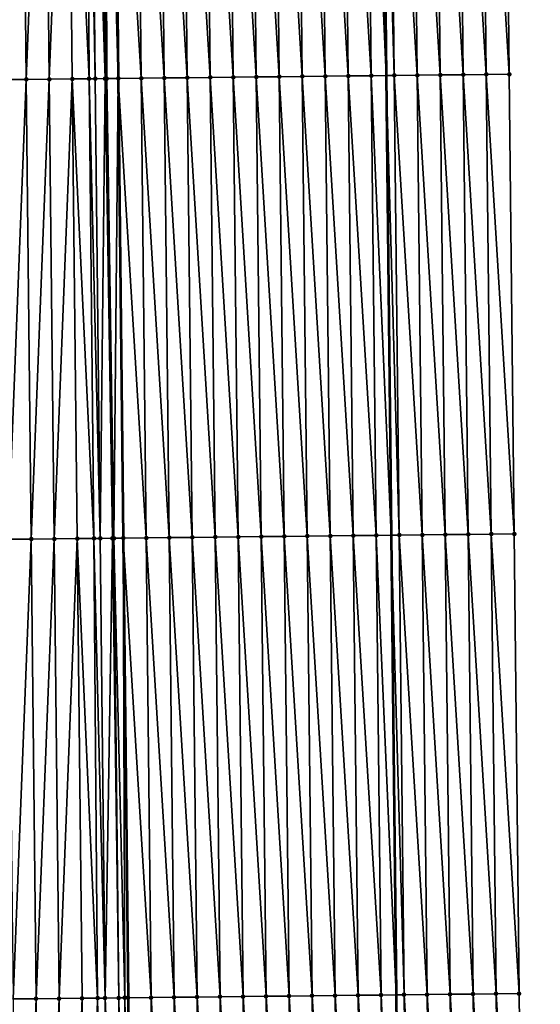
# Model space of a CAD drawing. Header units: feet. Extents: x 2007189 to 2022806, y 818621 to 837694.
# Tile 319 of 656: x 2011376 to 2011398, y 828927 to 828970. Entities that reach past the tile are written whole.
import ezdxf

# ---------------------------------------------------------------- set-up
doc = ezdxf.new("R2010")
doc.units = ezdxf.units.FT
doc.header["$MEASUREMENT"] = 0
for name, color, linetype, lineweight in [('EP_Travel Lane', 172, 'Continuous', 53), ('Road Shots', 141, 'Continuous', 100), ('Road X-Section', 40, 'Continuous', 13), ('STRIPING', 60, 'Continuous', 53)]:
    doc.layers.add(name, color=color, linetype=linetype, lineweight=lineweight)
doc.layers.add('I-77-MM17-21_SB-Surface-Border', color=7, linetype='Continuous')
doc.layers.add('I-77-MM17-21_SB-Surface-TIN', color=7, linetype='Continuous')

msp = doc.modelspace()

# ---------------------------------------------------------------- linework, layer by layer
at = {"layer": 'EP_Travel Lane'}
msp.add_polyline3d([(2011390.453472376, 829087.367383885, 317.4134179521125), (2011390.680128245, 829067.3691138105, 317.2793139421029), (2011390.906784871, 829047.3707768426, 317.1562340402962), (2011391.133441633, 829027.3724279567, 317.0351307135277), (2011391.349800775, 829007.3655564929, 316.923319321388), (2011391.564203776, 828987.3672429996, 316.7743268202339), (2011391.778608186, 828967.3687981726, 316.6468000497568), (2011391.993014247, 828947.3701992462, 316.5444843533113), (2011392.207420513, 828927.3715812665, 316.4452858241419), (2011392.421824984, 828907.3731306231, 316.3187106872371), (2011392.636227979, 828887.374817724, 316.16957942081), (2011392.85063335, 828867.3762831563, 316.0567344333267), (2011393.065038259, 828847.3777917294, 315.9368314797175), (2011393.279444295, 828827.3791952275, 315.8341295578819), (2011393.491550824, 828807.3787598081, 315.7120444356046), (2011393.703221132, 828787.3802984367, 315.5817507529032), (2011393.914893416, 828767.3816504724, 315.4839442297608), (2011394.126564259, 828747.3831386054, 315.3624302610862)], dxfattribs=at)
at = {"layer": 'I-77-MM17-21_SB-Surface-Border', "color": 3, "linetype": 'Continuous', "lineweight": -3}
msp.add_polyline3d([(2011394.807296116, 829087.417564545, 317.2756272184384), (2011395.033951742, 829067.4193215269, 317.1370634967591), (2011396.260541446, 829047.43256161, 316.9737335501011), (2011395.487265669, 829027.4225994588, 316.8988577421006), (2011395.70361275, 829007.4130512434, 316.7896177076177), (2011396.917955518, 828987.4257162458, 316.5984133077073), (2011397.132359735, 828967.4272892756, 316.4679650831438), (2011397.346766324, 828947.4286411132, 316.3737045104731), (2011397.561172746, 828927.4300085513, 316.2768916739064), (2011397.775576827, 828907.431594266, 316.1443683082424), (2011397.989979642, 828887.4332980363, 315.9925016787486), (2011398.204384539, 828867.4348077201, 315.8724170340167), (2011397.418848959, 828847.4254049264, 315.7837516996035), (2011397.633254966, 828827.4268110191, 315.6806286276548), (2011397.845346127, 828807.4256547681, 315.5700746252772), (2011398.05699979, 828787.4271712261, 315.4435976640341), (2011398.268655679, 828767.4284774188, 315.3537378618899), (2011398.480310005, 828747.4299312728, 315.2381459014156)], dxfattribs=at)
at = {"layer": 'I-77-MM17-21_SB-Surface-TIN', "color": 128, "linetype": 'Continuous', "lineweight": -3}
for points in [[(2011375.133642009, 828967.1897577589, 316.7431172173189), (2011375.9191813, 828987.1988143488, 316.8884238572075), (2011374.919237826, 828987.1881815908, 316.8740787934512)], [(2011375.133642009, 828967.1897577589, 316.7431172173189), (2011376.133585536, 828967.2003855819, 316.7582696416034), (2011375.9191813, 828987.1988143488, 316.8884238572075)], [(2011376.133585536, 828967.2003855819, 316.7582696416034), (2011376.919124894, 828987.2094360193, 316.9045828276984), (2011375.9191813, 828987.1988143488, 316.8884238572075)], [(2011376.133585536, 828967.2003855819, 316.7582696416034), (2011377.133529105, 828967.2110095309, 316.7740558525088), (2011376.919124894, 828987.2094360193, 316.9045828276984)], [(2011377.133529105, 828967.2110095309, 316.7740558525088), (2011377.919068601, 828987.2200470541, 316.9224818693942), (2011376.919124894, 828987.2094360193, 316.9045828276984)], [(2011377.133529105, 828967.2110095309, 316.7740558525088), (2011378.133472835, 828967.2216184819, 316.7922957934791), (2011377.919068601, 828987.2200470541, 316.9224818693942)], [(2011378.867523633, 828967.229414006, 316.8044461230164), (2011378.752008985, 828987.2288963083, 316.9356906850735), (2011377.919068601, 828987.2200470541, 316.9224818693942)], [(2011378.133472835, 828967.2216184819, 316.7922957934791), (2011378.867523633, 828967.229414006, 316.8044461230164), (2011377.919068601, 828987.2200470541, 316.9224818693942)], [(2011379.133416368, 828967.2322457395, 316.8075407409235), (2011378.919012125, 828987.2306751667, 316.9375869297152), (2011378.752008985, 828987.2288963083, 316.9356906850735)], [(2011378.867523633, 828967.229414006, 316.8044461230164), (2011379.133416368, 828967.2322457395, 316.8075407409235), (2011378.752008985, 828987.2288963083, 316.9356906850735)], [(2011379.561579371, 828967.2368189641, 316.8103437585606), (2011379.472063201, 828987.2365825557, 316.9411698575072), (2011378.919012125, 828987.2306751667, 316.9375869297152)], [(2011379.133416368, 828967.2322457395, 316.8075407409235), (2011379.561579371, 828967.2368189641, 316.8103437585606), (2011378.919012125, 828987.2306751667, 316.9375869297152)], [(2011379.634813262, 828967.2376036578, 316.8104175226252), (2011379.580533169, 828987.2377444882, 316.9413301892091), (2011379.472063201, 828987.2365825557, 316.9411698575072)], [(2011379.561579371, 828967.2368189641, 316.8103437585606), (2011379.634813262, 828967.2376036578, 316.8104175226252), (2011379.472063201, 828987.2365825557, 316.9411698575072)], [(2011379.580533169, 828987.2377444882, 316.9413301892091), (2011380.13335137, 828967.2429650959, 316.8077047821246), (2011379.918947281, 828987.2413800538, 316.9401182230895)], [(2011379.634813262, 828967.2376036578, 316.8104175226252), (2011380.13335137, 828967.2429650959, 316.8077047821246), (2011379.580533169, 828987.2377444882, 316.9413301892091)], [(2011381.13330056, 828967.2537684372, 316.7941552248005), (2011380.918896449, 828987.2521854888, 316.9262261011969), (2011379.918947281, 828987.2413800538, 316.9401182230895)], [(2011381.13330056, 828967.2537684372, 316.7941552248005), (2011379.918947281, 828987.2413800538, 316.9401182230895), (2011380.13335137, 828967.2429650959, 316.8077047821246)], [(2011382.133242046, 828967.2645866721, 316.7781557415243), (2011381.918837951, 828987.2630022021, 316.9104755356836), (2011380.918896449, 828987.2521854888, 316.9262261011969)], [(2011381.13330056, 828967.2537684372, 316.7941552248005), (2011382.133242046, 828967.2645866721, 316.7781557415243), (2011380.918896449, 828987.2521854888, 316.9262261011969)], [(2011383.133183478, 828967.2754099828, 316.7613258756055), (2011382.918779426, 828987.2738214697, 316.8943071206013), (2011381.918837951, 828987.2630022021, 316.9104755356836)], [(2011382.133242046, 828967.2645866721, 316.7781557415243), (2011383.133183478, 828967.2754099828, 316.7613258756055), (2011381.918837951, 828987.2630022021, 316.9104755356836)], [(2011384.133125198, 828967.2862063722, 316.7489003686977), (2011383.918720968, 828987.2846345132, 316.8791570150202), (2011382.918779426, 828987.2738214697, 316.8943071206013)], [(2011383.133183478, 828967.2754099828, 316.7613258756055), (2011384.133125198, 828967.2862063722, 316.7489003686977), (2011382.918779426, 828987.2738214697, 316.8943071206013)], [(2011385.133067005, 828967.2969946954, 316.7377945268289), (2011384.918662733, 828987.2954266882, 316.867421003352), (2011383.918720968, 828987.2846345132, 316.8791570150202)], [(2011384.133125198, 828967.2862063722, 316.7489003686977), (2011385.133067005, 828967.2969946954, 316.7377945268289), (2011383.918720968, 828987.2846345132, 316.8791570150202)], [(2011386.133008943, 828967.307770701, 316.7287038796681), (2011385.918604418, 828987.3062263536, 316.8544595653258), (2011384.918662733, 828987.2954266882, 316.867421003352)], [(2011385.133067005, 828967.2969946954, 316.7377945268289), (2011386.133008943, 828967.307770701, 316.7287038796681), (2011384.918662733, 828987.2954266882, 316.867421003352)], [(2011387.13295095, 828967.3185403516, 316.7206529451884), (2011386.918546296, 828987.3170080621, 316.8444359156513), (2011385.918604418, 828987.3062263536, 316.8544595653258)], [(2011386.133008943, 828967.307770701, 316.7287038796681), (2011387.13295095, 828967.3185403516, 316.7206529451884), (2011385.918604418, 828987.3062263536, 316.8544595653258)], [(2011388.132892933, 828967.3293122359, 316.7122365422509), (2011387.918488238, 828987.3277837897, 316.8353907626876), (2011386.918546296, 828987.3170080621, 316.8444359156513)], [(2011387.13295095, 828967.3185403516, 316.7206529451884), (2011388.132892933, 828967.3293122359, 316.7122365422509), (2011386.918546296, 828987.3170080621, 316.8444359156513)], [(2011389.132834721, 828967.3401022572, 316.7008528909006), (2011388.918430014, 828987.3385749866, 316.8238147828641), (2011387.918488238, 828987.3277837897, 316.8353907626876)], [(2011388.132892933, 828967.3293122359, 316.7122365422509), (2011389.132834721, 828967.3401022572, 316.7008528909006), (2011387.918488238, 828987.3277837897, 316.8353907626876)], [(2011390.132776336, 828967.3509085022, 316.6868150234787), (2011389.918371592, 828987.3493845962, 316.8092264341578), (2011388.918430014, 828987.3385749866, 316.8238147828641)], [(2011389.132834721, 828967.3401022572, 316.7008528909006), (2011390.132776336, 828967.3509085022, 316.6868150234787), (2011388.918430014, 828987.3385749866, 316.8238147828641)], [(2011391.13271744, 828967.3617623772, 316.6649847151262), (2011390.918312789, 828987.3602298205, 316.7888114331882), (2011389.918371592, 828987.3493845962, 316.8092264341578)], [(2011390.132776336, 828967.3509085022, 316.6868150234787), (2011391.13271744, 828967.3617623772, 316.6649847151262), (2011389.918371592, 828987.3493845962, 316.8092264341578)], [(2011390.918312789, 828987.3602298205, 316.7888114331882), (2011391.778608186, 828967.3687981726, 316.6468000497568), (2011391.564203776, 828987.3672429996, 316.7743268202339)], [(2011391.13271744, 828967.3617623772, 316.6649847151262), (2011391.778608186, 828967.3687981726, 316.6468000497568), (2011390.918312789, 828987.3602298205, 316.7888114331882)], [(2011392.132658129, 828967.3726548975, 316.636831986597), (2011391.918253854, 828987.3710873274, 316.7663869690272), (2011391.564203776, 828987.3672429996, 316.7743268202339)], [(2011392.132658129, 828967.3726548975, 316.636831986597), (2011391.564203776, 828987.3672429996, 316.7743268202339), (2011391.778608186, 828967.3687981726, 316.6468000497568)], [(2011393.132598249, 828967.3836005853, 316.5999808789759), (2011392.918194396, 828987.3819935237, 316.7359967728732), (2011391.918253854, 828987.3710873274, 316.7663869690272)], [(2011392.132658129, 828967.3726548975, 316.636831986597), (2011393.132598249, 828967.3836005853, 316.5999808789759), (2011391.918253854, 828987.3710873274, 316.7663869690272)], [(2011394.132539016, 828967.3944858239, 316.5730194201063), (2011393.91813495, 828987.3928987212, 316.7057700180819), (2011392.918194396, 828987.3819935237, 316.7359967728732)], [(2011393.132598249, 828967.3836005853, 316.5999808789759), (2011394.132539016, 828967.3944858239, 316.5730194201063), (2011392.918194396, 828987.3819935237, 316.7359967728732)], [(2011395.132479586, 828967.4053894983, 316.5430417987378), (2011394.918075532, 828987.4038012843, 316.6759742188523), (2011393.91813495, 828987.3928987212, 316.7057700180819)], [(2011394.132539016, 828967.3944858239, 316.5730194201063), (2011395.132479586, 828967.4053894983, 316.5430417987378), (2011393.91813495, 828987.3928987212, 316.7057700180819)], [(2011396.13241963, 828967.4163423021, 316.5050265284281), (2011395.918015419, 828987.4147687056, 316.6355674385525), (2011394.918075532, 828987.4038012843, 316.6759742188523)], [(2011395.132479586, 828967.4053894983, 316.5430417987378), (2011396.13241963, 828967.4163423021, 316.5050265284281), (2011394.918075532, 828987.4038012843, 316.6759742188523)], [(2011397.132359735, 828967.4272892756, 316.4679650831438), (2011396.917955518, 828987.4257162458, 316.5984133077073), (2011395.918015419, 828987.4147687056, 316.6355674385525)], [(2011396.13241963, 828967.4163423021, 316.5050265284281), (2011397.132359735, 828967.4272892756, 316.4679650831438), (2011395.918015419, 828987.4147687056, 316.6355674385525)], [(2011388.347298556, 828947.3307541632, 316.6032370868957), (2011388.132892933, 828967.3293122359, 316.7122365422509), (2011387.13295095, 828967.3185403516, 316.7206529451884)], [(2011389.347240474, 828947.3415321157, 316.5938279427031), (2011389.132834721, 828967.3401022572, 316.7008528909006), (2011388.132892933, 828967.3293122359, 316.7122365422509)], [(2011388.347298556, 828947.3307541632, 316.6032370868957), (2011389.347240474, 828947.3415321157, 316.5938279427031), (2011388.132892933, 828967.3293122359, 316.7122365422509)], [(2011390.347182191, 828947.3523287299, 316.5813656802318), (2011390.132776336, 828967.3509085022, 316.6868150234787), (2011389.132834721, 828967.3401022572, 316.7008528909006)], [(2011389.347240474, 828947.3415321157, 316.5938279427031), (2011390.347182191, 828947.3523287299, 316.5813656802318), (2011389.132834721, 828967.3401022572, 316.7008528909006)], [(2011391.347123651, 828947.3631494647, 316.5649571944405), (2011391.13271744, 828967.3617623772, 316.6649847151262), (2011390.132776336, 828967.3509085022, 316.6868150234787)], [(2011390.347182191, 828947.3523287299, 316.5813656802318), (2011391.347123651, 828947.3631494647, 316.5649571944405), (2011390.132776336, 828967.3509085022, 316.6868150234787)], [(2011391.13271744, 828967.3617623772, 316.6649847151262), (2011391.993014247, 828947.3701992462, 316.5444843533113), (2011391.778608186, 828967.3687981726, 316.6468000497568)], [(2011391.347123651, 828947.3631494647, 316.5649571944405), (2011391.993014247, 828947.3701992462, 316.5444843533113), (2011391.13271744, 828967.3617623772, 316.6649847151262)], [(2011392.347064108, 828947.3740636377, 316.5332620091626), (2011392.132658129, 828967.3726548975, 316.636831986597), (2011391.778608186, 828967.3687981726, 316.6468000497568)], [(2011392.347064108, 828947.3740636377, 316.5332620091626), (2011391.778608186, 828967.3687981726, 316.6468000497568), (2011391.993014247, 828947.3701992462, 316.5444843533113)], [(2011393.347004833, 828947.3849528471, 316.5056509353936), (2011393.132598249, 828967.3836005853, 316.5999808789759), (2011392.132658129, 828967.3726548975, 316.636831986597)], [(2011392.347064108, 828947.3740636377, 316.5332620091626), (2011393.347004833, 828947.3849528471, 316.5056509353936), (2011392.132658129, 828967.3726548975, 316.636831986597)], [(2011394.346945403, 828947.3958565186, 316.4756737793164), (2011394.132539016, 828967.3944858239, 316.5730194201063), (2011393.132598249, 828967.3836005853, 316.5999808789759)], [(2011393.347004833, 828947.3849528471, 316.5056509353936), (2011394.346945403, 828947.3958565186, 316.4756737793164), (2011393.132598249, 828967.3836005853, 316.5999808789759)], [(2011395.346886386, 828947.4067216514, 316.4520016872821), (2011395.132479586, 828967.4053894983, 316.5430417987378), (2011394.132539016, 828967.3944858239, 316.5730194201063)], [(2011394.346945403, 828947.3958565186, 316.4756737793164), (2011395.346886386, 828947.4067216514, 316.4520016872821), (2011394.132539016, 828967.3944858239, 316.5730194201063)], [(2011396.346826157, 828947.4176998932, 316.4098246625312), (2011396.13241963, 828967.4163423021, 316.5050265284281), (2011395.132479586, 828967.4053894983, 316.5430417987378)], [(2011395.346886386, 828947.4067216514, 316.4520016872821), (2011396.346826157, 828947.4176998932, 316.4098246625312), (2011395.132479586, 828967.4053894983, 316.5430417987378)], [(2011397.346766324, 828947.4286411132, 316.3737045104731), (2011397.132359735, 828967.4272892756, 316.4679650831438), (2011396.13241963, 828967.4163423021, 316.5050265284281)], [(2011396.346826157, 828947.4176998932, 316.4098246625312), (2011397.346766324, 828947.4286411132, 316.3737045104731), (2011396.13241963, 828967.4163423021, 316.5050265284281)], [(2011375.348046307, 828947.1913232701, 316.613899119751), (2011376.133585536, 828967.2003855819, 316.7582696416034), (2011375.133642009, 828967.1897577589, 316.7431172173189)], [(2011375.348046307, 828947.1913232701, 316.613899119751), (2011376.347990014, 828947.2019343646, 316.6317883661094), (2011376.133585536, 828967.2003855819, 316.7582696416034)], [(2011376.347990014, 828947.2019343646, 316.6317883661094), (2011377.133529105, 828967.2110095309, 316.7740558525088), (2011376.133585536, 828967.2003855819, 316.7582696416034)], [(2011376.347990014, 828947.2019343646, 316.6317883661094), (2011377.34793384, 828947.2125343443, 316.6514960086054), (2011377.133529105, 828967.2110095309, 316.7740558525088)], [(2011377.34793384, 828947.2125343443, 316.6514960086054), (2011378.133472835, 828967.2216184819, 316.7922957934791), (2011377.133529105, 828967.2110095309, 316.7740558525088)], [(2011377.34793384, 828947.2125343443, 316.6514960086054), (2011378.347877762, 828947.223125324, 316.6726761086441), (2011378.133472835, 828967.2216184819, 316.7922957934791)], [(2011379.077044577, 828947.2308545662, 316.6871036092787), (2011378.867523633, 828967.229414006, 316.8044461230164), (2011378.133472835, 828967.2216184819, 316.7922957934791)], [(2011378.347877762, 828947.223125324, 316.6726761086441), (2011379.077044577, 828947.2308545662, 316.6871036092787), (2011378.133472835, 828967.2216184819, 316.7922957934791)], [(2011379.347821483, 828947.2337350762, 316.6907849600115), (2011379.133416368, 828967.2322457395, 316.8075407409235), (2011378.867523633, 828967.229414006, 316.8044461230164)], [(2011379.077044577, 828947.2308545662, 316.6871036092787), (2011379.347821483, 828947.2337350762, 316.6907849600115), (2011378.867523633, 828967.229414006, 316.8044461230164)], [(2011379.347821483, 828947.2337350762, 316.6907849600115), (2011379.561579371, 828967.2368189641, 316.8103437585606), (2011379.133416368, 828967.2322457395, 316.8075407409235)], [(2011379.347821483, 828947.2337350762, 316.6907849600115), (2011379.876808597, 828947.2393861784, 316.6940890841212), (2011379.561579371, 828967.2368189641, 316.8103437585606)], [(2011379.876808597, 828947.2393861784, 316.6940890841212), (2011379.634813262, 828967.2376036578, 316.8104175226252), (2011379.561579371, 828967.2368189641, 316.8103437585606)], [(2011379.944328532, 828947.2401095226, 316.6941775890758), (2011380.13335137, 828967.2429650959, 316.8077047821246), (2011379.634813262, 828967.2376036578, 316.8104175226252)], [(2011379.876808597, 828947.2393861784, 316.6940890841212), (2011379.944328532, 828947.2401095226, 316.6941775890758), (2011379.634813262, 828967.2376036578, 316.8104175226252)], [(2011379.944328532, 828947.2401095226, 316.6941775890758), (2011380.347756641, 828947.244439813, 316.6933408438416), (2011380.13335137, 828967.2429650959, 316.8077047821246)], [(2011381.347706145, 828947.2552139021, 316.6845769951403), (2011381.13330056, 828967.2537684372, 316.7941552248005), (2011380.13335137, 828967.2429650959, 316.8077047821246)], [(2011381.347706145, 828947.2552139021, 316.6845769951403), (2011380.13335137, 828967.2429650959, 316.8077047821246), (2011380.347756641, 828947.244439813, 316.6933408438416)], [(2011382.347647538, 828947.2660408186, 316.6671571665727), (2011382.133242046, 828967.2645866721, 316.7781557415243), (2011381.13330056, 828967.2537684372, 316.7941552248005)], [(2011381.347706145, 828947.2552139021, 316.6845769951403), (2011382.347647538, 828947.2660408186, 316.6671571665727), (2011381.13330056, 828967.2537684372, 316.7941552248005)], [(2011383.347588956, 828947.2768654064, 316.6501183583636), (2011383.133183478, 828967.2754099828, 316.7613258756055), (2011382.133242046, 828967.2645866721, 316.7781557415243)], [(2011382.347647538, 828947.2660408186, 316.6671571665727), (2011383.347588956, 828947.2768654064, 316.6501183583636), (2011382.133242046, 828967.2645866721, 316.7781557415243)], [(2011384.347530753, 828947.2876545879, 316.6388721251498), (2011384.133125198, 828967.2862063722, 316.7489003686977), (2011383.133183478, 828967.2754099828, 316.7613258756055)], [(2011383.347588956, 828947.2768654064, 316.6501183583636), (2011384.347530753, 828947.2876545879, 316.6388721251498), (2011383.133183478, 828967.2754099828, 316.7613258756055)], [(2011385.347472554, 828947.2984434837, 316.6276726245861), (2011385.133067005, 828967.2969946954, 316.7377945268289), (2011384.133125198, 828967.2862063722, 316.7489003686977)], [(2011384.347530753, 828947.2876545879, 316.6388721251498), (2011385.347472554, 828947.2984434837, 316.6276726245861), (2011384.133125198, 828967.2862063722, 316.7489003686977)], [(2011386.347414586, 828947.3092107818, 316.6200065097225), (2011386.133008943, 828967.307770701, 316.7287038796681), (2011385.133067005, 828967.2969946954, 316.7377945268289)], [(2011385.347472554, 828947.2984434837, 316.6276726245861), (2011386.347414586, 828947.3092107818, 316.6200065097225), (2011385.133067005, 828967.2969946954, 316.7377945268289)], [(2011387.347356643, 828947.3199757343, 316.6127242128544), (2011387.13295095, 828967.3185403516, 316.7206529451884), (2011386.133008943, 828967.307770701, 316.7287038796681)], [(2011386.347414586, 828947.3092107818, 316.6200065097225), (2011387.347356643, 828947.3199757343, 316.6127242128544), (2011386.133008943, 828967.307770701, 316.7287038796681)], [(2011387.347356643, 828947.3199757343, 316.6127242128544), (2011388.347298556, 828947.3307541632, 316.6032370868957), (2011387.13295095, 828967.3185403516, 316.7206529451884)], [(2011375.562451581, 828927.1927977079, 316.4995808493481), (2011376.347990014, 828947.2019343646, 316.6317883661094), (2011375.348046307, 828947.1913232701, 316.613899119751)], [(2011375.562451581, 828927.1927977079, 316.4995808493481), (2011376.562395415, 828927.2033969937, 316.5194020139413), (2011376.347990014, 828947.2019343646, 316.6317883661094)], [(2011376.562395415, 828927.2033969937, 316.5194020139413), (2011377.34793384, 828947.2125343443, 316.6514960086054), (2011376.347990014, 828947.2019343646, 316.6317883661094)], [(2011376.562395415, 828927.2033969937, 316.5194020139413), (2011377.56233933, 828927.2139886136, 316.540477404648), (2011377.34793384, 828947.2125343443, 316.6514960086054)], [(2011377.56233933, 828927.2139886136, 316.540477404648), (2011378.347877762, 828947.223125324, 316.6726761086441), (2011377.34793384, 828947.2125343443, 316.6514960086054)], [(2011377.56233933, 828927.2139886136, 316.540477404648), (2011378.562283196, 828927.2245848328, 316.5608002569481), (2011378.347877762, 828947.223125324, 316.6726761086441)], [(2011379.234817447, 828927.2317135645, 316.5741398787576), (2011379.077044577, 828947.2308545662, 316.6871036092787), (2011378.347877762, 828947.223125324, 316.6726761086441)], [(2011378.562283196, 828927.2245848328, 316.5608002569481), (2011379.234817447, 828927.2317135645, 316.5741398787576), (2011378.347877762, 828947.223125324, 316.6726761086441)], [(2011379.562226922, 828927.2351941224, 316.5789848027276), (2011379.347821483, 828947.2337350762, 316.6907849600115), (2011379.077044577, 828947.2308545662, 316.6871036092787)], [(2011379.234817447, 828927.2317135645, 316.5741398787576), (2011379.562226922, 828927.2351941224, 316.5789848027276), (2011379.077044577, 828947.2308545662, 316.6871036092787)], [(2011379.562226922, 828927.2351941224, 316.5789848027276), (2011379.876808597, 828947.2393861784, 316.6940890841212), (2011379.347821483, 828947.2337350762, 316.6907849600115)], [(2011379.562226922, 828927.2351941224, 316.5789848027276), (2011380.157050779, 828927.2415433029, 316.5835585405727), (2011379.876808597, 828947.2393861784, 316.6940890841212)], [(2011380.157050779, 828927.2415433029, 316.5835585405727), (2011379.944328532, 828947.2401095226, 316.6941775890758), (2011379.876808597, 828947.2393861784, 316.6940890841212)], [(2011380.411607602, 828927.2442702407, 316.5839151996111), (2011380.347756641, 828947.244439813, 316.6933408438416), (2011379.944328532, 828947.2401095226, 316.6941775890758)], [(2011380.157050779, 828927.2415433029, 316.5835585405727), (2011380.411607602, 828927.2442702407, 316.5839151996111), (2011379.944328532, 828947.2401095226, 316.6941775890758)], [(2011381.562111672, 828927.256664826, 316.5741056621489), (2011381.347706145, 828947.2552139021, 316.6845769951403), (2011380.347756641, 828947.244439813, 316.6933408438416)], [(2011381.562111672, 828927.256664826, 316.5741056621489), (2011380.347756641, 828947.244439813, 316.6933408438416), (2011380.562162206, 828927.2458872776, 316.5834354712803)], [(2011380.411607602, 828927.2442702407, 316.5839151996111), (2011380.562162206, 828927.2458872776, 316.5834354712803), (2011380.347756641, 828947.244439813, 316.6933408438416)], [(2011382.56205324, 828927.2674753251, 316.5593717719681), (2011382.347647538, 828947.2660408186, 316.6671571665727), (2011381.347706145, 828947.2552139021, 316.6845769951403)], [(2011381.562111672, 828927.256664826, 316.5741056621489), (2011382.56205324, 828927.2674753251, 316.5593717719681), (2011381.347706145, 828947.2552139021, 316.6845769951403)], [(2011383.561994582, 828927.2783070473, 316.5411657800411), (2011383.347588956, 828947.2768654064, 316.6501183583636), (2011382.347647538, 828947.2660408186, 316.6671571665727)], [(2011382.56205324, 828927.2674753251, 316.5593717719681), (2011383.561994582, 828927.2783070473, 316.5411657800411), (2011382.347647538, 828947.2660408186, 316.6671571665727)], [(2011384.561936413, 828927.289093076, 316.5304353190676), (2011384.347530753, 828947.2876545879, 316.6388721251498), (2011383.347588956, 828947.2768654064, 316.6501183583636)], [(2011383.561994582, 828927.2783070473, 316.5411657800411), (2011384.561936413, 828927.289093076, 316.5304353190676), (2011383.347588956, 828947.2768654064, 316.6501183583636)], [(2011385.561878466, 828927.2998584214, 316.5230887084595), (2011385.347472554, 828947.2984434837, 316.6276726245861), (2011384.347530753, 828947.2876545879, 316.6388721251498)], [(2011384.561936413, 828927.289093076, 316.5304353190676), (2011385.561878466, 828927.2998584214, 316.5230887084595), (2011384.347530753, 828947.2876545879, 316.6388721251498)], [(2011386.561820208, 828927.3106527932, 316.5109933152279), (2011386.347414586, 828947.3092107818, 316.6200065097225), (2011385.347472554, 828947.2984434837, 316.6276726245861)], [(2011385.561878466, 828927.2998584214, 316.5230887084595), (2011386.561820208, 828927.3106527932, 316.5109933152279), (2011385.347472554, 828947.2984434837, 316.6276726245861)], [(2011387.561762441, 828927.3214013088, 316.5064001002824), (2011387.347356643, 828947.3199757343, 316.6127242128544), (2011386.347414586, 828947.3092107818, 316.6200065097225)], [(2011386.561820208, 828927.3106527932, 316.5109933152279), (2011387.561762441, 828927.3214013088, 316.5064001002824), (2011386.347414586, 828947.3092107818, 316.6200065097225)], [(2011388.561704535, 828927.3321628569, 316.4996747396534), (2011388.347298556, 828947.3307541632, 316.6032370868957), (2011387.347356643, 828947.3199757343, 316.6127242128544)], [(2011387.561762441, 828927.3214013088, 316.5064001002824), (2011388.561704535, 828927.3321628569, 316.4996747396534), (2011387.347356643, 828947.3199757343, 316.6127242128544)], [(2011389.561646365, 828927.3429489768, 316.4889293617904), (2011389.347240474, 828947.3415321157, 316.5938279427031), (2011388.347298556, 828947.3307541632, 316.6032370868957)], [(2011388.561704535, 828927.3321628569, 316.4996747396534), (2011389.561646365, 828927.3429489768, 316.4889293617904), (2011388.347298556, 828947.3307541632, 316.6032370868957)], [(2011390.561588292, 828927.3537260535, 316.4796634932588), (2011390.347182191, 828947.3523287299, 316.5813656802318), (2011389.347240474, 828947.3415321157, 316.5938279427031)], [(2011389.561646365, 828927.3429489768, 316.4889293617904), (2011390.561588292, 828927.3537260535, 316.4796634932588), (2011389.347240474, 828947.3415321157, 316.5938279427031)], [(2011391.561529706, 828927.3645510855, 316.4625520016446), (2011391.347123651, 828947.3631494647, 316.5649571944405), (2011390.347182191, 828947.3523287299, 316.5813656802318)], [(2011390.561588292, 828927.3537260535, 316.4796634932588), (2011391.561529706, 828927.3645510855, 316.4625520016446), (2011390.347182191, 828947.3523287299, 316.5813656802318)], [(2011391.347123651, 828947.3631494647, 316.5649571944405), (2011392.207420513, 828927.3715812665, 316.4452858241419), (2011391.993014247, 828947.3701992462, 316.5444843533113)], [(2011391.561529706, 828927.3645510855, 316.4625520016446), (2011392.207420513, 828927.3715812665, 316.4452858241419), (2011391.347123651, 828947.3631494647, 316.5649571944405)], [(2011392.561470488, 828927.375434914, 316.4358212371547), (2011392.347064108, 828947.3740636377, 316.5332620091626), (2011391.993014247, 828947.3701992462, 316.5444843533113)], [(2011392.561470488, 828927.375434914, 316.4358212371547), (2011391.993014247, 828947.3701992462, 316.5444843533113), (2011392.207420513, 828927.3715812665, 316.4452858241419)], [(2011393.561411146, 828927.3863304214, 316.4071797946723), (2011393.347004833, 828947.3849528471, 316.5056509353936), (2011392.347064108, 828947.3740636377, 316.5332620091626)], [(2011392.561470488, 828927.375434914, 316.4358212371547), (2011393.561411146, 828927.3863304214, 316.4071797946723), (2011392.347064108, 828947.3740636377, 316.5332620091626)], [(2011394.561352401, 828927.3971701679, 316.3876609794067), (2011394.346945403, 828947.3958565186, 316.4756737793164), (2011393.347004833, 828947.3849528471, 316.5056509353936)], [(2011393.561411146, 828927.3863304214, 316.4071797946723), (2011394.561352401, 828927.3971701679, 316.3876609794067), (2011393.347004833, 828947.3849528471, 316.5056509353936)], [(2011395.561292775, 828927.4080921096, 316.3546947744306), (2011395.346886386, 828947.4067216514, 316.4520016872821), (2011394.346945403, 828947.3958565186, 316.4756737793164)], [(2011394.561352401, 828927.3971701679, 316.3876609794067), (2011395.561292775, 828927.4080921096, 316.3546947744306), (2011394.346945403, 828947.3958565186, 316.4756737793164)], [(2011396.561232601, 828927.4190651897, 316.3133622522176), (2011396.346826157, 828947.4176998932, 316.4098246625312), (2011395.346886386, 828947.4067216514, 316.4520016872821)], [(2011395.561292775, 828927.4080921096, 316.3546947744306), (2011396.561232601, 828927.4190651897, 316.3133622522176), (2011395.346886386, 828947.4067216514, 316.4520016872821)], [(2011396.346826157, 828947.4176998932, 316.4098246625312), (2011397.561172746, 828927.4300085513, 316.2768916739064), (2011397.346766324, 828947.4286411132, 316.3737045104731)], [(2011396.561232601, 828927.4190651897, 316.3133622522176), (2011397.561172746, 828927.4300085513, 316.2768916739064), (2011396.346826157, 828947.4176998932, 316.4098246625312)], [(2011375.776855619, 828907.1943874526, 316.366398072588), (2011376.562395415, 828927.2033969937, 316.5194020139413), (2011375.562451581, 828927.1927977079, 316.4995808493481)], [(2011375.776855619, 828907.1943874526, 316.366398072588), (2011376.776799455, 828907.2049864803, 316.3862614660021), (2011376.562395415, 828927.2033969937, 316.5194020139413)], [(2011376.776799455, 828907.2049864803, 316.3862614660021), (2011377.56233933, 828927.2139886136, 316.540477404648), (2011376.562395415, 828927.2033969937, 316.5194020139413)], [(2011376.776799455, 828907.2049864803, 316.3862614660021), (2011377.776743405, 828907.2155749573, 316.4078509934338), (2011377.56233933, 828927.2139886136, 316.540477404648)], [(2011377.776743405, 828907.2155749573, 316.4078509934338), (2011378.562283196, 828927.2245848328, 316.5608002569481), (2011377.56233933, 828927.2139886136, 316.540477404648)], [(2011377.776743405, 828907.2155749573, 316.4078509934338), (2011378.77668736, 828907.2261628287, 316.4295396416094), (2011378.562283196, 828927.2245848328, 316.5608002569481)], [(2011378.77668736, 828907.2261628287, 316.4295396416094), (2011379.234817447, 828927.2317135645, 316.5741398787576), (2011378.562283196, 828927.2245848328, 316.5608002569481)], [(2011378.77668736, 828907.2261628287, 316.4295396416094), (2011379.651114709, 828907.2354352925, 316.4462777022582), (2011379.234817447, 828927.2317135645, 316.5741398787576)], [(2011379.651114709, 828907.2354352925, 316.4462777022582), (2011379.562226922, 828927.2351941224, 316.5789848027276), (2011379.234817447, 828927.2317135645, 316.5741398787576)], [(2011380.354693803, 828907.2429336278, 316.4536023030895), (2011380.157050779, 828927.2415433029, 316.5835585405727), (2011379.562226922, 828927.2351941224, 316.5789848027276)], [(2011379.651114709, 828907.2354352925, 316.4462777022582), (2011379.776631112, 828907.2367696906, 316.4481213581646), (2011379.562226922, 828927.2351941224, 316.5789848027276)], [(2011379.776631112, 828907.2367696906, 316.4481213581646), (2011380.354693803, 828907.2429336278, 316.4536023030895), (2011379.562226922, 828927.2351941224, 316.5789848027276)], [(2011380.511446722, 828907.2446120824, 316.4539462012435), (2011380.411607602, 828927.2442702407, 316.5839151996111), (2011380.157050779, 828927.2415433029, 316.5835585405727)], [(2011380.354693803, 828907.2429336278, 316.4536023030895), (2011380.511446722, 828907.2446120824, 316.4539462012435), (2011380.157050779, 828927.2415433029, 316.5835585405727)], [(2011380.411607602, 828927.2442702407, 316.5839151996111), (2011380.776566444, 828907.2474583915, 316.4533007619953), (2011380.562162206, 828927.2458872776, 316.5834354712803)], [(2011380.511446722, 828907.2446120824, 316.4539462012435), (2011380.776566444, 828907.2474583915, 316.4533007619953), (2011380.411607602, 828927.2442702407, 316.5839151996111)], [(2011381.776515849, 828907.2582415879, 316.4430469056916), (2011381.562111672, 828927.256664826, 316.5741056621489), (2011380.562162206, 828927.2458872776, 316.5834354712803)], [(2011381.776515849, 828907.2582415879, 316.4430469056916), (2011380.562162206, 828927.2458872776, 316.5834354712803), (2011380.776566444, 828907.2474583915, 316.4533007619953)], [(2011382.776457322, 828907.2690610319, 316.4268496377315), (2011382.56205324, 828927.2674753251, 316.5593717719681), (2011381.562111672, 828927.256664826, 316.5741056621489)], [(2011381.776515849, 828907.2582415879, 316.4430469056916), (2011382.776457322, 828907.2690610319, 316.4268496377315), (2011381.562111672, 828927.256664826, 316.5741056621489)], [(2011383.776398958, 828907.2798652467, 316.4131438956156), (2011383.561994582, 828927.2783070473, 316.5411657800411), (2011382.56205324, 828927.2674753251, 316.5593717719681)], [(2011382.776457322, 828907.2690610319, 316.4268496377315), (2011383.776398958, 828907.2798652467, 316.4131438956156), (2011382.56205324, 828927.2674753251, 316.5593717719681)], [(2011384.776340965, 828907.2906348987, 316.4050927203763), (2011384.561936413, 828927.289093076, 316.5304353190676), (2011383.561994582, 828927.2783070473, 316.5411657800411)], [(2011383.776398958, 828907.2798652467, 316.4131438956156), (2011384.776340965, 828907.2906348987, 316.4050927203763), (2011383.561994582, 828927.2783070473, 316.5411657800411)], [(2011385.776282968, 828907.3014048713, 316.396989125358), (2011385.561878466, 828927.2998584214, 316.5230887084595), (2011384.561936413, 828927.289093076, 316.5304353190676)], [(2011384.776340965, 828907.2906348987, 316.4050927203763), (2011385.776282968, 828907.3014048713, 316.396989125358), (2011384.561936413, 828927.289093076, 316.5304353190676)], [(2011386.776224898, 828907.3121816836, 316.3877664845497), (2011386.561820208, 828927.3106527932, 316.5109933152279), (2011385.561878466, 828927.2998584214, 316.5230887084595)], [(2011385.776282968, 828907.3014048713, 316.396989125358), (2011386.776224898, 828907.3121816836, 316.3877664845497), (2011385.561878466, 828927.2998584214, 316.5230887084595)], [(2011387.776167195, 828907.3229242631, 316.3841444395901), (2011387.561762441, 828927.3214013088, 316.5064001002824), (2011386.561820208, 828927.3106527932, 316.5109933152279)], [(2011386.776224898, 828907.3121816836, 316.3877664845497), (2011387.776167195, 828907.3229242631, 316.3841444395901), (2011386.561820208, 828927.3106527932, 316.5109933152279)], [(2011388.776109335, 828907.3336815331, 316.3781189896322), (2011388.561704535, 828927.3321628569, 316.4996747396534), (2011387.561762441, 828927.3214013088, 316.5064001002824)], [(2011387.776167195, 828907.3229242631, 316.3841444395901), (2011388.776109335, 828907.3336815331, 316.3781189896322), (2011387.561762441, 828927.3214013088, 316.5064001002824)], [(2011389.776051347, 828907.3444506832, 316.3701499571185), (2011389.561646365, 828927.3429489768, 316.4889293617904), (2011388.561704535, 828927.3321628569, 316.4996747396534)], [(2011388.776109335, 828907.3336815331, 316.3781189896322), (2011389.776051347, 828907.3444506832, 316.3701499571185), (2011388.561704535, 828927.3321628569, 316.4996747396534)], [(2011390.775993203, 828907.3552343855, 316.3598001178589), (2011390.561588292, 828927.3537260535, 316.4796634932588), (2011389.561646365, 828927.3429489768, 316.4889293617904)], [(2011389.776051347, 828907.3444506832, 316.3701499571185), (2011390.775993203, 828907.3552343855, 316.3598001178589), (2011389.561646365, 828927.3429489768, 316.4889293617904)], [(2011391.775934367, 828907.3660826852, 316.3388819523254), (2011391.561529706, 828927.3645510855, 316.4625520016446), (2011390.561588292, 828927.3537260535, 316.4796634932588)], [(2011390.775993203, 828907.3552343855, 316.3598001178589), (2011391.775934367, 828907.3660826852, 316.3388819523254), (2011390.561588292, 828927.3537260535, 316.4796634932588)], [(2011391.561529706, 828927.3645510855, 316.4625520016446), (2011392.421824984, 828907.3731306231, 316.3187106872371), (2011392.207420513, 828927.3715812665, 316.4452858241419)], [(2011391.775934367, 828907.3660826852, 316.3388819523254), (2011392.421824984, 828907.3731306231, 316.3187106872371), (2011391.561529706, 828927.3645510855, 316.4625520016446)], [(2011392.775874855, 828907.3769940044, 316.3076536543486), (2011392.561470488, 828927.375434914, 316.4358212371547), (2011392.207420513, 828927.3715812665, 316.4452858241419)], [(2011392.775874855, 828907.3769940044, 316.3076536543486), (2011392.207420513, 828927.3715812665, 316.4452858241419), (2011392.421824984, 828907.3731306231, 316.3187106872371)], [(2011393.775815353, 828907.3879043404, 316.2765862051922), (2011393.561411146, 828927.3863304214, 316.4071797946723), (2011392.561470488, 828927.375434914, 316.4358212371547)], [(2011392.775874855, 828907.3769940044, 316.3076536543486), (2011393.775815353, 828907.3879043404, 316.2765862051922), (2011392.561470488, 828927.375434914, 316.4358212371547)], [(2011394.775756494, 828907.3987548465, 316.2553070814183), (2011394.561352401, 828927.3971701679, 316.3876609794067), (2011393.561411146, 828927.3863304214, 316.4071797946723)], [(2011393.775815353, 828907.3879043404, 316.2765862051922), (2011394.775756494, 828907.3987548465, 316.2553070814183), (2011393.561411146, 828927.3863304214, 316.4071797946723)], [(2011395.77569682, 828907.4096811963, 316.2216197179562), (2011395.561292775, 828927.4080921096, 316.3546947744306), (2011394.561352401, 828927.3971701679, 316.3876609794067)], [(2011394.775756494, 828907.3987548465, 316.2553070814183), (2011395.77569682, 828907.4096811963, 316.2216197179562), (2011394.561352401, 828927.3971701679, 316.3876609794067)], [(2011396.775636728, 828907.420646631, 316.1815379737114), (2011396.561232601, 828927.4190651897, 316.3133622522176), (2011395.561292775, 828927.4080921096, 316.3546947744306)], [(2011395.77569682, 828907.4096811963, 316.2216197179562), (2011396.775636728, 828907.420646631, 316.1815379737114), (2011395.561292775, 828927.4080921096, 316.3546947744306)], [(2011397.775576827, 828907.431594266, 316.1443683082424), (2011397.561172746, 828927.4300085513, 316.2768916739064), (2011396.561232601, 828927.4190651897, 316.3133622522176)], [(2011396.775636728, 828907.420646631, 316.1815379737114), (2011397.775576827, 828907.431594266, 316.1443683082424), (2011396.561232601, 828927.4190651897, 316.3133622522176)]]:
    msp.add_3dface(points, dxfattribs=at)
at = {"layer": 'Road Shots', "lineweight": 100}
for p in [(2011388.132892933, 828967.3293122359, 316.7122365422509), (2011389.132834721, 828967.3401022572, 316.7008528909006), (2011390.132776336, 828967.3509085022, 316.6868150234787), (2011391.13271744, 828967.3617623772, 316.6649847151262), (2011392.132658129, 828967.3726548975, 316.636831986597), (2011393.132598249, 828967.3836005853, 316.5999808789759), (2011394.132539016, 828967.3944858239, 316.5730194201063), (2011395.132479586, 828967.4053894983, 316.5430417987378), (2011396.13241963, 828967.4163423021, 316.5050265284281), (2011397.132359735, 828967.4272892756, 316.4679650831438), (2011376.133585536, 828967.2003855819, 316.7582696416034), (2011377.133529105, 828967.2110095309, 316.7740558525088), (2011378.133472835, 828967.2216184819, 316.7922957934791), (2011378.867523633, 828967.229414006, 316.8044461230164), (2011379.133416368, 828967.2322457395, 316.8075407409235), (2011379.561579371, 828967.2368189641, 316.8103437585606), (2011379.634813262, 828967.2376036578, 316.8104175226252), (2011380.133358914, 828967.2429651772, 316.8077047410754), (2011381.13330056, 828967.2537684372, 316.7941552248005), (2011382.133242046, 828967.2645866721, 316.7781557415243), (2011383.133183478, 828967.2754099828, 316.7613258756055), (2011384.133125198, 828967.2862063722, 316.7489003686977), (2011385.133067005, 828967.2969946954, 316.7377945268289), (2011386.133008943, 828967.307770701, 316.7287038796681), (2011387.13295095, 828967.3185403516, 316.7206529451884), (2011376.347990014, 828947.2019343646, 316.6317883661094), (2011377.34793384, 828947.2125343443, 316.6514960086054), (2011378.347877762, 828947.223125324, 316.6726761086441), (2011379.077044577, 828947.2308545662, 316.6871036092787), (2011379.347821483, 828947.2337350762, 316.6907849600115), (2011379.876808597, 828947.2393861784, 316.6940890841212), (2011379.944328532, 828947.2401095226, 316.6941775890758), (2011380.347764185, 828947.244439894, 316.6933408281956), (2011381.347706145, 828947.2552139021, 316.6845769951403), (2011382.347647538, 828947.2660408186, 316.6671571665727), (2011383.347588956, 828947.2768654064, 316.6501183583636), (2011384.347530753, 828947.2876545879, 316.6388721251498), (2011385.347472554, 828947.2984434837, 316.6276726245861), (2011386.347414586, 828947.3092107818, 316.6200065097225), (2011387.347356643, 828947.3199757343, 316.6127242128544), (2011388.347298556, 828947.3307541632, 316.6032370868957), (2011389.347240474, 828947.3415321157, 316.5938279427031), (2011390.347182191, 828947.3523287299, 316.5813656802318), (2011391.347123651, 828947.3631494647, 316.5649571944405), (2011392.347064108, 828947.3740636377, 316.5332620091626), (2011393.347004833, 828947.3849528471, 316.5056509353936), (2011394.346945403, 828947.3958565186, 316.4756737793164), (2011395.346886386, 828947.4067216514, 316.4520016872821), (2011396.346826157, 828947.4176998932, 316.4098246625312), (2011397.346766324, 828947.4286411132, 316.3737045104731), (2011376.562395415, 828927.2033969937, 316.5194020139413), (2011377.56233933, 828927.2139886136, 316.540477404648), (2011378.562283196, 828927.2245848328, 316.5608002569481), (2011379.234817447, 828927.2317135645, 316.5741398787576), (2011379.562226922, 828927.2351941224, 316.5789848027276), (2011380.157050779, 828927.2415433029, 316.5835585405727), (2011380.411607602, 828927.2442702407, 316.5839151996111), (2011380.562169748, 828927.2458873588, 316.5834354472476), (2011381.562111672, 828927.256664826, 316.5741056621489), (2011382.56205324, 828927.2674753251, 316.5593717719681), (2011383.561994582, 828927.2783070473, 316.5411657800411), (2011384.561936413, 828927.289093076, 316.5304353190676), (2011385.561878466, 828927.2998584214, 316.5230887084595), (2011386.561820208, 828927.3106527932, 316.5109933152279), (2011387.561762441, 828927.3214013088, 316.5064001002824), (2011388.561704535, 828927.3321628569, 316.4996747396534), (2011389.561646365, 828927.3429489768, 316.4889293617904), (2011390.561588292, 828927.3537260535, 316.4796634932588), (2011391.561529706, 828927.3645510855, 316.4625520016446), (2011392.561470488, 828927.375434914, 316.4358212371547), (2011393.561411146, 828927.3863304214, 316.4071797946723), (2011394.561352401, 828927.3971701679, 316.3876609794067), (2011395.561292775, 828927.4080921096, 316.3546947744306), (2011396.561232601, 828927.4190651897, 316.3133622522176), (2011397.561172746, 828927.4300085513, 316.2768916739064)]:
    msp.add_point(p, dxfattribs=at)
at = {"layer": 'Road X-Section', "extrusion": (-0.01072023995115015, 0.999923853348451, 0.006112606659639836), "elevation": 807343.578743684, "flags": 128}
msp.add_lwpolyline([(-2020168.442034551, -4618.59205621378), (-2020167.442034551, -4618.554994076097), (-2020166.44203455, -4618.516978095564), (-2020165.44203455, -4618.486999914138), (-2020164.442034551, -4618.460037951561), (-2020163.442034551, -4618.423186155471), (-2020162.442034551, -4618.395032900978), (-2020161.442034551, -4618.37320218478), (-2020160.44203455, -4618.359164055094), (-2020159.442034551, -4618.34778019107), (-2020158.442034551, -4618.339363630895), (-2020157.44203455, -4618.331312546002), (-2020156.442034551, -4618.322221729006), (-2020155.44203455, -4618.311115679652), (-2020154.44203455, -4618.298689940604), (-2020153.442034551, -4618.281859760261), (-2020152.44203455, -4618.265859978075), (-2020151.442034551, -4618.25231020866), (-2020150.94346007, -4618.24959737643), (-2020150.870221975, -4618.249671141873), (-2020150.44203455, -4618.252474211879), (-2020150.176126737, -4618.255568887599), (-2020149.442034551, -4618.267719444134), (-2020148.442034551, -4618.285959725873), (-2020147.442034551, -4618.301746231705), (-2020146.44203455, -4618.316898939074), (-2020145.44203455, -4618.332249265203), (-2020144.44203455, -4618.350759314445), (-2020143.44203455, -4618.370166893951), (-2020142.44203455, -4618.387790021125), (-2020141.442034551, -4618.40232933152), (-2020140.44203455, -4618.415836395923), (-2020139.44203455, -4618.430755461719), (-2020138.44203455, -4618.448500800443), (-2020137.44203455, -4618.466808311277), (-2020136.44203455, -4618.483229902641), (-2020135.442034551, -4618.498661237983), (-2020134.44203455, -4618.514769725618), (-2020133.442034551, -4618.529504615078), (-2020132.442034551, -4618.543051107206), (-2020131.442034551, -4618.557041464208), (-2020130.442034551, -4618.571807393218), (-2020129.44203455, -4618.585258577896), (-2020128.44203455, -4618.597785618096), (-2020127.442034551, -4618.618278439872), (-2020126.44203455, -4618.64520050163), (-2020125.44203455, -4618.67646085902), (-2020125.439079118, -4618.67655660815)], dxfattribs=at)
at = {"layer": 'Road X-Section', "extrusion": (-0.01072023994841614, 0.9999238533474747, 0.006112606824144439), "elevation": 807323.5787484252, "flags": 128}
msp.add_lwpolyline([(-2020168.442032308, -4618.56419697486), (-2020167.442032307, -4618.528076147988), (-2020166.442032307, -4618.485898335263), (-2020165.442032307, -4618.462225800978), (-2020164.442032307, -4618.432248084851), (-2020163.442032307, -4618.404636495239), (-2020162.442032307, -4618.372940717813), (-2020161.442032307, -4618.356531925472), (-2020160.442032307, -4618.344069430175), (-2020159.442032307, -4618.334660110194), (-2020158.442032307, -4618.325172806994), (-2020157.442032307, -4618.317890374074), (-2020156.442032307, -4618.310224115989), (-2020155.442032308, -4618.299024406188), (-2020154.442032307, -4618.28777796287), (-2020153.442032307, -4618.270738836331), (-2020152.442032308, -4618.253318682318), (-2020151.442032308, -4618.244554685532), (-2020151.038573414, -4618.243717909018), (-2020150.971049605, -4618.243806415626), (-2020150.442032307, -4618.247110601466), (-2020150.171240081, -4618.250792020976), (-2020149.442032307, -4618.265219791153), (-2020148.442032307, -4618.286400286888), (-2020147.442032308, -4618.306108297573), (-2020146.442032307, -4618.323997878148), (-2020145.442032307, -4618.339763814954), (-2020144.442032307, -4618.359386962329), (-2020143.442032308, -4618.379162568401), (-2020142.442032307, -4618.3961487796), (-2020141.442032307, -4618.411615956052), (-2020140.442032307, -4618.428021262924), (-2020139.442032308, -4618.446417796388), (-2020138.442032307, -4618.462571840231), (-2020137.442032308, -4618.478579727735), (-2020136.442032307, -4618.493783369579), (-2020135.442032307, -4618.507858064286), (-2020134.442032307, -4618.521934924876), (-2020133.442032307, -4618.534752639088), (-2020132.442032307, -4618.547656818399), (-2020131.442032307, -4618.561268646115), (-2020130.442032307, -4618.57406458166), (-2020129.442032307, -4618.584982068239), (-2020128.442032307, -4618.595894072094), (-2020127.442032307, -4618.611715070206), (-2020126.442032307, -4618.636722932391), (-2020125.442032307, -4618.668670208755), (-2020125.425716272, -4618.669222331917)], dxfattribs=at)
at = {"layer": 'Road X-Section', "extrusion": (-0.01072023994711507, 0.9999238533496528, 0.006112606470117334), "elevation": 807303.5787527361, "flags": 128}
msp.add_lwpolyline([(-2020168.442031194, -4618.538471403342), (-2020167.442031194, -4618.502000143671), (-2020166.442031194, -4618.46066684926), (-2020165.442031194, -4618.427700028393), (-2020164.442031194, -4618.408180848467), (-2020163.442031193, -4618.379538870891), (-2020162.442031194, -4618.352807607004), (-2020161.442031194, -4618.335695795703), (-2020160.442031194, -4618.326429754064), (-2020159.442031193, -4618.31568417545), (-2020158.442031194, -4618.308958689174), (-2020157.442031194, -4618.304365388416), (-2020156.442031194, -4618.292269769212), (-2020155.442031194, -4618.284923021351), (-2020154.442031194, -4618.274192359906), (-2020153.442031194, -4618.255986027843), (-2020152.442031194, -4618.241251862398), (-2020151.442031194, -4618.231921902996), (-2020151.291460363, -4618.23144214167), (-2020151.036888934, -4618.231798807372), (-2020150.442031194, -4618.236372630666), (-2020150.11460322, -4618.241217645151), (-2020149.442031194, -4618.254557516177), (-2020148.442031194, -4618.274880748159), (-2020147.442031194, -4618.295956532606), (-2020146.442031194, -4618.315778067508), (-2020145.442031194, -4618.332938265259), (-2020144.442031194, -4618.353108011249), (-2020143.442031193, -4618.374396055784), (-2020142.442031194, -4618.393616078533), (-2020141.442031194, -4618.409339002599), (-2020140.442031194, -4618.424591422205), (-2020139.442031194, -4618.43878510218), (-2020138.442031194, -4618.453998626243), (-2020137.442031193, -4618.473334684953), (-2020136.442031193, -4618.489916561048), (-2020135.442031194, -4618.504080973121), (-2020134.442031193, -4618.517834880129), (-2020133.442031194, -4618.529940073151), (-2020132.442031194, -4618.54177362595), (-2020131.442031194, -4618.554544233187), (-2020130.442031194, -4618.566711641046), (-2020129.442031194, -4618.578012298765), (-2020128.442031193, -4618.59026928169), (-2020127.442031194, -4618.611692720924), (-2020126.442031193, -4618.641213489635), (-2020125.442031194, -4618.67472701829), (-2020124.677746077, -4618.70157070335)], dxfattribs=at)
at = {"layer": 'STRIPING'}
msp.add_polyline3d([(2011378.808335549, 829087.2345220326, 317.5583193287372), (2011379.034991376, 829067.2362612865, 317.422667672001), (2011379.261648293, 829047.237904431, 317.3028685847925), (2011379.48830534, 829027.239536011, 317.1849786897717), (2011379.704543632, 829007.2397539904, 317.0792398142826), (2011379.918947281, 828987.2413800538, 316.9401182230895), (2011380.13335137, 828967.2429650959, 316.8077047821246), (2011380.347756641, 828947.244439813, 316.6933408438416), (2011380.562162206, 828927.2458872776, 316.5834354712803), (2011380.776566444, 828907.2474583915, 316.4533007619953), (2011380.990969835, 828887.2491085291, 316.310234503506), (2011381.205374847, 828867.2506074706, 316.1919073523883), (2011381.419780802, 828847.2520185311, 316.0879577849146), (2011381.634186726, 828827.2534323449, 315.9835592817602), (2011381.846251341, 828807.2547456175, 315.8452659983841), (2011382.057905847, 828787.256182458, 315.7326580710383), (2011382.269561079, 828767.2575506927, 315.6319851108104), (2011382.481215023, 828747.2590406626, 315.5101395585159)], dxfattribs=at)

doc.saveas('drawing.dxf')
